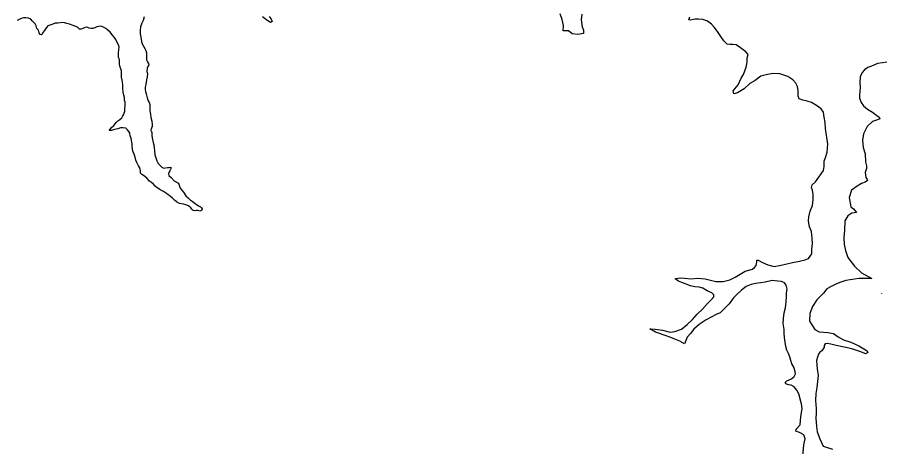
# Model space of a CAD drawing. Extents: x 31699 to 244310, y -8841 to 11474.
# Drawn here: x 134583.7 to 134996.9, y 322.5 to 526.6 of the extents above; entities that cross this region are included whole.
import ezdxf

# ---------------------------------------------------------------- set-up
doc = ezdxf.new("R2010")
doc.units = 0
doc.layers.add('R_Draft', color=7, linetype='Continuous')

msp = doc.modelspace()

# ---------------------------------------------------------------- linework, layer by layer
at = {"layer": 'R_Draft'}
for points in [[(134591.34, 524.28), (134590.74, 524.94), (134590.13, 525.8), (134589.06, 526.26), (134587.73, 526.31), (134586.6, 526.44), (134585.54, 526.09), (134584.55, 525.55), (134583.69, 525.14)], [(134643.99, 526.78), (134643.47, 525.04), (134642.88, 523.83), (134642.24, 522.03), (134642.12, 520.56), (134642.13, 518.76), (134642.41, 517.22), (134642.76, 515.09), (134643.11, 513.96), (134643.65, 512.97), (134644.26, 511.84), (134644.8, 510.84), (134645.07, 509.71), (134645.08, 508.71), (134645.03, 507.65)], [(134703.37, 527), (134704.31, 525.75), (134704.86, 524.62), (134704.06, 524.21), (134702.79, 525), (134701.59, 525.79), (134700.18, 526.84)], [(134852.04, 528.19), (134851.73, 525.45), (134852.22, 522.05), (134852.83, 520.53), (134852.84, 518.86), (134850.12, 518.44), (134847.46, 518.82), (134845.65, 520.2), (134843.19, 520.25), (134843.3, 522.72), (134842.68, 525.65), (134841.73, 528.31)], [(134946.81, 408.74), (134952.18, 410.05), (134955.43, 410.74), (134958.16, 411.29), (134959.68, 411.9), (134961.33, 414.12), (134961.31, 416.52), (134961.69, 418.99), (134961.47, 421.65), (134961.11, 424.72), (134960.29, 427.05), (134959.81, 429.71), (134959.92, 431.78), (134960.5, 434.45), (134961.61, 437.13), (134961.99, 440), (134961.97, 442.46), (134961.68, 444.46), (134961.21, 445.79), (134961.53, 446.93), (134963.12, 448.41), (134964.69, 450.69), (134966.8, 453.77), (134967.25, 455.71), (134967.16, 458.24), (134967.81, 460.05), (134968.59, 462.52), (134968.96, 466.39), (134968.33, 470.59), (134967.84, 473.79), (134967.61, 476.65), (134967.26, 479.12), (134966.91, 481.58), (134965.77, 483.11), (134963.49, 484.69), (134961.22, 486.07), (134959.09, 486.72), (134957.09, 487.24), (134955.36, 487.9), (134954.82, 489.16), (134954.86, 491.63), (134954.51, 493.76), (134953.7, 495.35), (134952.23, 496.87), (134949.95, 498.46), (134948.09, 499.11), (134946.09, 499.7), (134943.03, 499.94), (134940.24, 499.45), (134937.12, 498.56), (134934.41, 496.61), (134931.83, 495.19), (134929.25, 492.63), (134925.94, 490.67), (134924.22, 490.26), (134924.01, 491.59), (134926.31, 494.48), (134927.69, 497.62), (134928.87, 499.43), (134930.1, 502.91), (134930.62, 505.25), (134930.6, 507.31), (134931.05, 508.92), (134929.91, 510.18), (134927.5, 512.16), (134925.37, 513.54), (134923.83, 513.73), (134922.31, 513.65), (134921.04, 513.91), (134919.5, 515.5), (134918.02, 517.55), (134916.54, 519.81), (134914.86, 521.93), (134913.65, 523.32), (134911.78, 524.78), (134909.58, 525.56), (134907.45, 525.81), (134905.85, 525.73), (134903.53, 525.25), (134902.8, 525.44), (134903.32, 526.78)], [(134640.56, 457.58), (134640.02, 458.64), (134639.67, 460.11), (134639.2, 461.5), (134638.58, 462.96), (134638.37, 464.03), (134638.3, 465.23), (134638.22, 466.5), (134638.01, 468.03), (134637.8, 469.16), (134637.39, 470.29), (134637.18, 471.49), (134636.64, 472.28), (134636.1, 473.08), (134635.23, 473.87), (134633.83, 474.12), (134632.7, 474.05), (134631.5, 473.64), (134629.91, 473.35), (134628.39, 472.81), (134627.32, 472.8), (134628.37, 474.07), (134629.56, 475.15), (134630.81, 476.83), (134631.47, 477.44), (134632.39, 478.11), (134633.39, 478.79), (134633.91, 479.86), (134634.3, 480.53), (134634.75, 481.94), (134634.81, 482.94), (134634.93, 484.87), (134634.91, 486.21), (134634.64, 487.2), (134634.63, 488.47), (134634.28, 489.67), (134634.07, 491.07), (134633.92, 492.87), (134633.78, 494.4), (134633.7, 495.87), (134633.49, 496.8), (134633.28, 498.13), (134633.27, 499.33), (134633.18, 501.13), (134632.91, 502.13), (134632.5, 503.39), (134632.29, 504.52), (134632.21, 505.59), (134632.2, 506.52), (134631.86, 507.59), (134631.78, 508.85), (134631.77, 509.92), (134631.89, 511.19), (134632.08, 512.39), (134631.88, 513.26), (134631.13, 514.58), (134630.52, 516.05), (134629.78, 517.24), (134628.9, 518.16), (134627.89, 519.56), (134626.82, 520.35), (134625.75, 521.34), (134624.61, 521.99), (134623.35, 522.45), (134622.35, 522.3), (134621.55, 522.03), (134620.49, 521.69), (134619.63, 521.34), (134618.83, 521.27), (134617.9, 521.53), (134617.23, 521.79), (134616.63, 521.92), (134615.9, 521.84), (134614.84, 521.23), (134614.05, 521.03), (134613.32, 520.95), (134612.72, 521.41), (134612.24, 521.94), (134610.31, 522.79), (134608.57, 523.31), (134607.17, 523.7), (134605.58, 524.08), (134604.11, 523.93), (134602.98, 523.86), (134601.65, 523.91), (134600.53, 523.43), (134599.2, 522.89), (134598.27, 522.61), (134597.75, 521.94), (134597.16, 521.07), (134596.63, 520.39), (134595.78, 519.32), (134595.58, 518.65), (134595.19, 518.31), (134594.52, 518.51), (134594.12, 519.17), (134593.7, 520.43), (134593.03, 521.36), (134592.69, 522.49), (134592.15, 523.49), (134591.34, 524.28)], [(134645.03, 507.65), (134645.11, 506.38), (134645.58, 505.38), (134646.12, 504.72), (134646.19, 503.99), (134645.86, 503.52), (134645.47, 502.51), (134645.22, 500.91), (134645.56, 499.91), (134645.44, 498.31), (134645.13, 496.84), (134644.94, 495.77), (134644.81, 494.64), (134644.49, 493.43), (134644.5, 492.23), (134644.64, 491.3), (134644.99, 490.17), (134645.47, 488.37), (134645.88, 486.98), (134646.35, 486.11), (134646.69, 485.18), (134646.64, 484.12), (134646.66, 482.12), (134646.94, 480.58), (134647.15, 478.99), (134647.7, 477.19), (134647.85, 475.66), (134647.79, 474.72), (134647.53, 473.85), (134647.14, 472.98), (134647.61, 471.85), (134647.69, 470.25), (134647.98, 468.59), (134648.26, 467.12), (134648.66, 466.06), (134648.74, 464.53), (134648.89, 463.33), (134649.11, 461.26), (134649.52, 459.87), (134650.06, 458.34), (134650.67, 457.08), (134651.48, 456.28), (134652.42, 455.36), (134653.29, 454.97), (134654.15, 455.11), (134655.08, 455.18), (134655.88, 455.26), (134656.68, 455.33), (134656.62, 454.6), (134656.16, 453.66), (134655.77, 452.92), (134655.51, 451.99), (134655.78, 451.46), (134656.85, 450.53), (134658.26, 448.81), (134660.33, 447.83), (134661.09, 445.44), (134662.64, 443.45), (134663.85, 441.73), (134664.85, 440.8), (134665.86, 439.88), (134666.73, 439.22), (134668.27, 438.17), (134669.88, 436.98), (134670.74, 436.59), (134671.15, 436.26), (134671.49, 435.53), (134671.23, 434.73), (134670.43, 434.45), (134669.63, 434.71), (134668.9, 434.77), (134668.1, 434.56), (134667.3, 434.76), (134666.77, 435.22), (134666.16, 436.08), (134665.09, 436.94), (134663.75, 437.52), (134662.62, 437.85), (134661.75, 437.97), (134660.76, 438.03), (134659.42, 438.88), (134658.41, 439.67), (134657.41, 440.67), (134656.4, 441.52), (134655.33, 442.25), (134654.53, 442.84), (134653.12, 443.89), (134651.65, 444.68), (134650.05, 445.73), (134649.24, 446.39), (134648.44, 447.25), (134647.5, 448.04), (134646.49, 448.77), (134645.35, 450.02), (134644.21, 451.08), (134642.81, 451.93), (134642.2, 452.46), (134642.19, 453.59), (134641.92, 454.99), (134641.31, 455.99), (134640.56, 457.58)], [(134997.05, 505.22), (134994.92, 505), (134992.53, 504.65), (134990.54, 503.77), (134987.96, 502.81), (134986.37, 501.67), (134985.31, 500.33), (134984.33, 498.25), (134984.22, 495.58), (134984.31, 493.25), (134984.19, 491.32), (134983.94, 489.71), (134984.01, 488.11), (134984.76, 486.12), (134985.91, 484.46), (134987.85, 483.01), (134990.12, 481.56), (134991.52, 480.37), (134993.26, 479.18), (134993.73, 478.38), (134992.54, 477.91), (134990.09, 477.16), (134987.71, 474.67), (134985.88, 471.19), (134985.37, 468.18), (134985.73, 464.79), (134986.68, 461.66), (134986.91, 457.93), (134987.39, 456), (134987.34, 454.8), (134986.69, 452.79), (134987.04, 450.39), (134987.64, 449.53), (134987.78, 449), (134986.72, 448.26), (134985, 447.64), (134982.82, 446.29), (134980.24, 444.47), (134979.13, 440.93), (134979.83, 436.53), (134981.17, 435.61), (134982.51, 433.89), (134980.32, 433.47), (134978.41, 432.19), (134977.03, 429.91)], [(134977.03, 429.91), (134976.93, 425.31), (134976.49, 421.97), (134976.72, 418.64), (134977.27, 415.71), (134978.49, 412.45), (134981.66, 408.35), (134984.97, 405.17), (134989.88, 402.52)], [(134934.05, 407.64), (134934.84, 408.65), (134935.22, 410.18), (134935.15, 411.12), (134935.82, 411.12), (134937.89, 410), (134940.49, 408.89), (134943.42, 408.11), (134946.81, 408.74)], [(134956.03, 343.99), (134955.2, 347.58), (134954.26, 349.31), (134952.91, 350.97), (134951.51, 351.82), (134950.18, 351.95), (134948.98, 352.4), (134948.71, 353.07), (134949.5, 353.88), (134951.69, 354.83), (134952.88, 355.84), (134953.53, 357.17), (134953.45, 358.31), (134952.71, 360.3), (134951.83, 361.9), (134951.35, 363.49), (134950.94, 365.29), (134950.26, 366.82), (134949.52, 368.41), (134949.04, 370.08), (134948.69, 372.14), (134948.34, 374.41), (134948.26, 376.41), (134948.18, 378.27), (134947.76, 381.07), (134947.87, 383.47), (134948.25, 386.14), (134948.76, 388.55), (134949.2, 391.35), (134949.32, 393.89), (134949.3, 395.62), (134949.62, 397.36), (134949.21, 399.22), (134948.33, 400.35), (134946.87, 401), (134945.2, 401.19), (134942.47, 401.44), (134939.09, 400.68), (134937.1, 400.46), (134934.57, 400.11), (134932.45, 399.63), (134930.2, 398.61), (134927.95, 396.93), (134925.7, 394.91), (134924.12, 393.23), (134922.01, 390.48), (134919.64, 387.99), (134917.73, 386.11), (134915.8, 385.3), (134913.55, 384.14), (134911.17, 382.73), (134907.73, 380.63), (134905.29, 378.35), (134903.71, 376.33), (134902.12, 374.52), (134900.75, 371.44), (134898.62, 372.63), (134896.21, 373.54), (134894.28, 374.4), (134891.68, 375.31), (134888.88, 376.29), (134887.01, 376.94), (134884.27, 378.45), (134886.93, 378.34), (134890.33, 377.83), (134893.93, 376.99), (134896.19, 377.21), (134899.37, 378.37), (134902.14, 380.59), (134904.58, 383.01), (134906.76, 385.49), (134909.33, 387.91), (134911.77, 390.53), (134913.55, 392.28), (134914.74, 393.76), (134914.73, 394.62), (134913.86, 395.68), (134911.66, 396.53), (134909.52, 397.85), (134907.72, 398.37), (134905.66, 398.56), (134903.73, 398.94), (134901.66, 399.73), (134899.53, 400.58), (134897.99, 401.23), (134896.45, 402.22), (134896.78, 402.49), (134898.71, 402.7), (134900.84, 402.59), (134903.83, 402.34), (134907.22, 402.64), (134910.68, 402.26), (134915.75, 401.03), (134919.14, 400.99), (134922.39, 401.82), (134924.84, 403.1), (134927.22, 404.46), (134929.67, 405.94), (134931.33, 406.49), (134933.12, 406.83), (134934.05, 407.64)], [(134989.88, 402.52), (134983.65, 402.38), (134977.45, 401.44), (134974.67, 400.48), (134972.68, 399.73), (134970.49, 398.58), (134968.51, 397.5), (134966.86, 395.55), (134963.76, 392.26), (134961.59, 389.11), (134960.42, 385.77), (134960.18, 382.1), (134961.6, 379.91), (134962.81, 378.25), (134964.88, 377.13), (134969, 376.83), (134971.6, 376.32), (134973.8, 374.8), (134976.34, 373.29), (134979.94, 372.11), (134983.68, 370.41), (134987.62, 368.04), (134987.89, 367.24), (134986.97, 366.63), (134984.17, 367.81), (134980.77, 368.85), (134978.3, 369.43), (134975.97, 370.02), (134972.91, 370.59), (134970.31, 371.24), (134968.58, 371.56), (134967.65, 371.35), (134967.25, 370.55), (134967.13, 369.81), (134966.74, 368.94), (134966.01, 368.14), (134965.08, 367.47), (134964.56, 366.46), (134963.97, 365.06), (134963.59, 363.45), (134963.67, 361.32), (134963.88, 359.45), (134964.37, 356.32), (134964.07, 353.45), (134963.75, 350.65), (134963.25, 347.78), (134963.01, 344.38), (134963.37, 340.64), (134963.32, 338.51), (134963.27, 336.04), (134963.57, 332.11), (134963.86, 329.51), (134965.08, 326.19), (134966.77, 322.8), (134971.1, 321.36)], [(134994.47, 395.27), (134994.46, 395.16)], [(134960.76, 291.68), (134958.35, 293.92), (134958.2, 296.12), (134957.51, 298.92), (134955.89, 301.97), (134955.88, 303.84), (134956.11, 307.71), (134956.35, 310.98), (134956.6, 313.72), (134956.91, 316.32), (134957.28, 319.72), (134957.52, 323.33), (134958.1, 326.2), (134957.55, 328.2), (134955.55, 329.25), (134953.74, 329.9), (134953.87, 330.77), (134955.72, 332.85), (134956.15, 336.92), (134956.79, 340.46), (134956.44, 342.86), (134956.03, 343.99)]]:
    msp.add_lwpolyline(points, dxfattribs=at)

doc.saveas('drawing.dxf')
